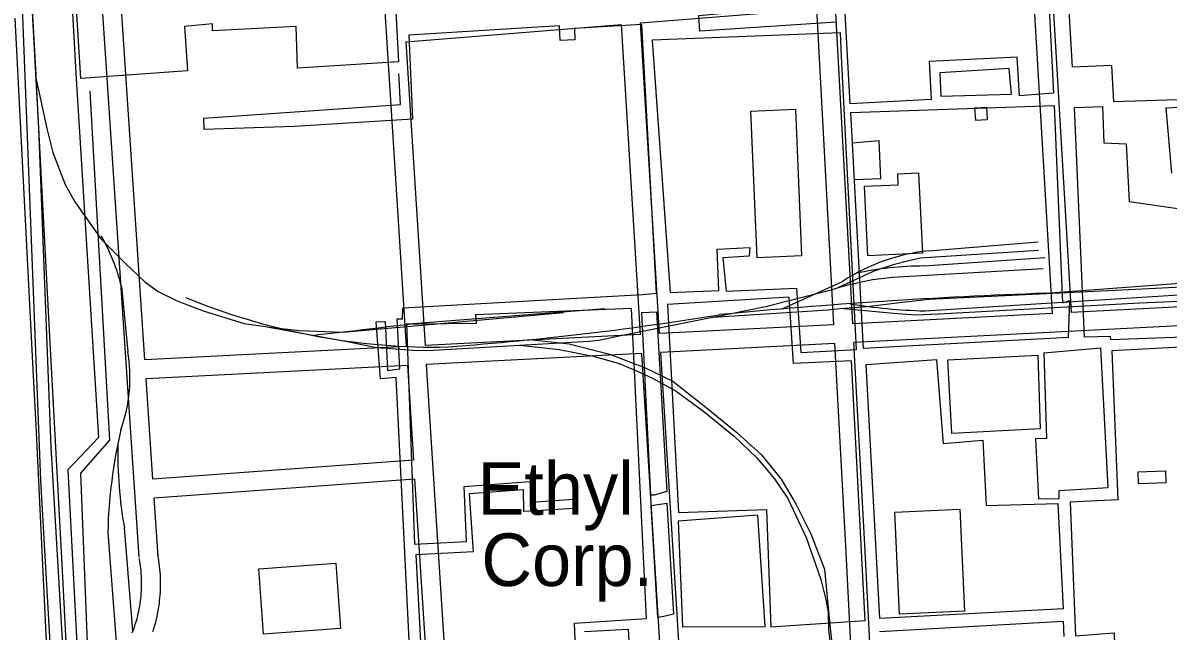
# Model space of a CAD drawing. Extents: x 3313447 to 3351316, y 703786 to 729172.
# Drawn here: x 3330037 to 3331846, y 725640 to 726601 of the extents above; entities that cross this region are included whole.
import ezdxf

# ---------------------------------------------------------------- set-up
doc = ezdxf.new("R2010")
doc.units = 0
for name, color, linetype in [('V-BLDG-IDEN', 7, 'Continuous'), ('V-BLDG-OTLN', 7, 'Continuous'), ('V-RAIL-TRAK', 7, 'Continuous'), ('V-ROAD-CNTR', 7, 'Continuous'), ('V-UTIL-LINE', 7, 'Continuous')]:
    doc.layers.add(name, color=color, linetype=linetype)

msp = doc.modelspace()

# ---------------------------------------------------------------- linework, layer by layer
at = {"layer": 'V-BLDG-OTLN'}
for points in [[(3331187.1, 726461.6), (3331257.5, 726464.5), (3331267.1, 726232.8), (3331196.7, 726229.9)], [(3331542.3, 726446.7), (3331540.8, 726466.6), (3331558.9, 726467.9), (3331560.4, 726448)], [(3331371.5, 726233.1), (3331366.5, 726342.9), (3331419.7, 726345.3), (3331418.9, 726362.5), (3331451.9, 726364), (3331457.8, 726237.1)], [(3331799.1, 725873), (3331798.5, 725891.9), (3331842.1, 725893.2), (3331842.6, 725874.2)], [(3331421.7, 725666.8), (3331414.2, 725827.9), (3331517, 725832.7), (3331524.5, 725671.5)], [(3330417.2, 725635.4), (3330409.7, 725738.4), (3330531.2, 725747.3), (3330538.7, 725644.2)]]:
    msp.add_lwpolyline(points, close=True, dxfattribs=at)
at = {"layer": 'V-RAIL-TRAK'}
for points in [[(3330058.6, 726509.6), (3330042.9, 726792.9), (3330019.1, 727245), (3330012.5, 727369.1)], [(3330131.5, 724591.3), (3330122.4, 724748.6), (3330118.5, 724830.8), (3330113.4, 724930.9), (3330097.6, 725238.6), (3330074, 725635), (3330058, 725965), (3330053.8, 726043.3), (3330034.9, 726413.2), (3330025, 726608.4)], [(3330161.1, 724586), (3330152.5, 724753.9), (3330140, 724987.3), (3330118.4, 725374.5), (3330100, 725735.9), (3330078.8, 726125.1), (3330059.4, 726494.8), (3330058.6, 726509.6)], [(3330058.6, 726509.6), (3330074.8, 726434.2), (3330084.6, 726396.2), (3330094.9, 726368.7), (3330104.1, 726345.8), (3330119, 726318.2), (3330161, 726259.5), (3330198.5, 726221.1), (3330229.7, 726192), (3330250.8, 726176.6), (3330281.8, 726161.5), (3330322.1, 726146), (3330386.8, 726126.1), (3330420.3, 726121.1)], [(3331641.2, 726241.3), (3331454.2, 726229), (3331436.4, 726225.2), (3331411.7, 726218.5), (3331381.3, 726208.6), (3331325.2, 726183.1)], [(3331325.2, 726183.1), (3331342.2, 726187.6), (3331379.1, 726195.3), (3331410.5, 726199.5), (3331648.6, 726213)], [(3331327.8, 726149.7), (3331370.7, 726153), (3331421.8, 726159.3), (3331468.7, 726164.4), (3331794.3, 726180.2), (3332233.3, 726202.6)], [(3331127.3, 726136.3), (3331210.2, 726153), (3331315.8, 726179.8), (3331325.2, 726183.1)], [(3332230.3, 726176.5), (3331801.4, 726158.3), (3331483.3, 726140.8), (3331447.5, 726139.1), (3331412.5, 726141.8), (3331327.8, 726149.7)], [(3330420.3, 726121.1), (3330431.1, 726119.5), (3330473.9, 726115.1), (3330542.5, 726112.3), (3330655.7, 726122.5), (3330891.1, 726143.6)], [(3330822, 726091.8), (3330931.6, 726098.2), (3330946.7, 726099.6), (3330981.7, 726107), (3331126.6, 726136.2), (3331127.3, 726136.3)], [(3331127.3, 726136.3), (3331308.9, 726147.8), (3331327.8, 726149.7)], [(3330420.3, 726121.1), (3330549.2, 726097.4), (3330595.7, 726088.3), (3330625.7, 726086.1), (3330660.4, 726083.5), (3330685, 726083.7), (3330822, 726091.8)], [(3330822, 726091.8), (3330884.2, 726084.8), (3330937.8, 726074.2), (3330977.4, 726063.4), (3331001.7, 726053.3), (3331031.6, 726039.6), (3331069.1, 726019.1), (3331112.6, 725987.2), (3331160.7, 725948), (3331196.3, 725913.6), (3331224.1, 725880.6), (3331245.1, 725849.5), (3331274.1, 725788.2), (3331285.1, 725757.8), (3331297.5, 725721.7), (3331305.6, 725690.2), (3331308.8, 725669.8), (3331309.7, 725642.3), (3331312.9, 725615.9), (3331319.5, 725568.7), (3331329.3, 725524.3), (3331334.7, 725500.8)]]:
    msp.add_lwpolyline(points, dxfattribs=at)
at = {"layer": 'V-ROAD-CNTR'}
for points in [[(3330000.9, 727371.9), (3330011.6, 727012.1), (3330035.2, 726652.6), (3330064.9, 725878.2), (3330103.9, 725200.1), (3330125.1, 724765.2), (3330141.9, 724403.2), (3330158.8, 724097.3), (3330186.3, 723532.1), (3330236.4, 722578.7), (3330273.8, 721897.8), (3330314.5, 721094.9), (3330366.7, 720143), (3330425.8, 719049.4), (3330444.1, 718741)], [(3330466.9, 718738.2), (3330443.3, 719091.6), (3330425.1, 719389.4), (3330397.6, 719905.3), (3330375.8, 720281.9), (3330354.7, 720674.1), (3330332.4, 721137.8), (3330309.1, 721591.1), (3330299.2, 721854.1), (3330279.3, 722188.2), (3330255.7, 722605.3), (3330239.5, 722940.1), (3330206.8, 723536.2), (3330170.6, 724242), (3330145.9, 724754), (3330120.4, 725277), (3330081.8, 725930.6), (3330062.3, 726434.2), (3330049.6, 726666.1), (3330008.6, 727333.2), (3330005.4, 727371.9)], [(3330220.7, 725756.7), (3330115.5, 727333.2)], [(3330230, 726068.4), (3330145.4, 727335.2)], [(3331693.3, 726143.4), (3331645.7, 726957.4)], [(3330591.3, 726892.8), (3330642.4, 726089.6)], [(3331663.3, 726141.9), (3331633.5, 726650.9)], [(3331012.5, 726600.9), (3331290.9, 726623.3)], [(3331318, 726124.2), (3331290.9, 726623.3)], [(3331347.9, 726125.7), (3331320.9, 726625.7)], [(3330641.8, 726571), (3330982.6, 726598.5)], [(3331012.9, 726108.6), (3330982.6, 726598.5)], [(3331042.9, 726110.1), (3331012.5, 726600.9)], [(3330641.8, 726571), (3330672.4, 726091.1)], [(3331467.8, 726241), (3331640.5, 726255.2)], [(3331460.4, 726216.9), (3331651.7, 726230.1)], [(3331652.8, 726173.8), (3332230.8, 726217.4)], [(3331236.2, 726149), (3331331.9, 726192.6)], [(3331461.6, 726146.1), (3332231, 726194.7)], [(3330192.9, 726184.3), (3330202.9, 726082)], [(3332263, 726172.7), (3331693.3, 726143.4)], [(3330652.9, 726125.9), (3330956.3, 726149.8)], [(3331663.3, 726141.9), (3331347.9, 726125.7)], [(3332264.3, 726142.7), (3331349.6, 726095.8)], [(3331318, 726124.2), (3331042.9, 726110.1)], [(3331012.9, 726108.6), (3330672.4, 726091.1)], [(3330838.1, 726101), (3330900.1, 726094.1), (3330963.9, 726077.8), (3331019, 726056.7), (3331063.6, 726035.2), (3331118.9, 725991.1), (3331165, 725953.9), (3331203.6, 725918.8), (3331234.9, 725880.3), (3331258.4, 725839.9), (3331281.5, 725794), (3331303.2, 725737.8), (3331311.2, 725654.9), (3331316.2, 725606.4), (3331325.5, 725569.8), (3331336.3, 725526.6), (3331358.4, 725476.3), (3331385.6, 725419.7), (3331410.5, 725375.1), (3331434.1, 725332.3)], [(3330642.4, 726089.6), (3330230, 726068.4)], [(3331319.6, 726094.2), (3331044.8, 726080.1)], [(3331080.9, 725496.7), (3331044.8, 726080.1)], [(3331350, 725516.8), (3331336.9, 725774.3), (3331319.6, 726094.2)], [(3331388.3, 725353.3), (3331366.9, 725775.9), (3331349.6, 726095.8)], [(3331014.8, 726078.6), (3330674.3, 726061.1)], [(3331050.9, 725495.3), (3331014.8, 726078.6)], [(3330644.4, 726059.6), (3330232, 726038.5)], [(3330644.4, 726059.6), (3330653.9, 725910.2)], [(3330674.3, 726061.1), (3330711.5, 725477.4)], [(3330242.5, 725880.2), (3330232, 726038.5)], [(3330653.9, 725910.2), (3330242.5, 725880.2)], [(3330655.8, 725880.3), (3330244.5, 725850.2)], [(3330655.8, 725880.3), (3330672.9, 725611.7)], [(3330250.6, 725758.7), (3330244.5, 725850.2)], [(3330171.4, 725795.8), (3330184.5, 725623.4)], [(3330197.4, 725803.1), (3330210.5, 725640.8)], [(3330210, 725637.5), (3330211.5, 725641.2), (3330212.8, 725645), (3330214.1, 725648.7), (3330215.3, 725652.5), (3330216.4, 725656.3), (3330217.5, 725660.2), (3330218.5, 725664), (3330219.4, 725667.9), (3330220.3, 725671.8), (3330221, 725675.7), (3330221.7, 725679.6), (3330222.4, 725683.5), (3330222.9, 725687.4), (3330223.4, 725691.4), (3330223.8, 725695.4), (3330224.1, 725699.3), (3330224.4, 725703.3), (3330224.6, 725707.3), (3330224.7, 725711.2), (3330224.7, 725715.2), (3330224.7, 725719.2), (3330224.6, 725723.2), (3330224.4, 725727.1), (3330224.1, 725731.1), (3330223.8, 725735.1), (3330223.4, 725739), (3330222.9, 725743), (3330222.3, 725746.9), (3330221.7, 725750.8), (3330221, 725754.8), (3330220.9, 725754.9)], [(3330242.6, 725639.3), (3330244, 725643.7), (3330245.3, 725648), (3330246.5, 725652.4), (3330247.6, 725656.8), (3330248.7, 725661.2), (3330249.6, 725665.6), (3330250.5, 725670.1), (3330251.3, 725674.6), (3330252, 725679), (3330252.7, 725683.5), (3330253.2, 725688.1), (3330253.7, 725692.6), (3330254.1, 725697.1), (3330254.4, 725701.6), (3330254.6, 725706.2), (3330254.7, 725710.7), (3330254.7, 725715.2), (3330254.7, 725719.8), (3330254.6, 725724.3), (3330254.3, 725728.9), (3330254, 725733.4), (3330253.6, 725737.9), (3330253.2, 725742.4), (3330252.6, 725746.9), (3330252, 725751.4), (3330251.2, 725755.9), (3330250.4, 725760.3), (3330250.4, 725760.6)]]:
    msp.add_lwpolyline(points, dxfattribs=at)
for centre, radius, start, end in [((3329878, 726105.2), 324.7, 14.0989, 29.2596), ((3331501.1, 725932.5), 310.3, 96.1596, 123.0399), ((3331459.8, 725730.5), 486.4, 89.937, 102.7376), ((3331943.2, 717782.4), 8396.4, 91.98226, 95.51002), ((3330692.4, 727138.2), 1049.7, 247.7025, 270.1612), ((3331478.7, 726951.2), 805.3, 260.3318, 268.7827), ((3330368.8, 730800.8), 4723.7, 273.964, 279.3592), ((3328918, 740301.7), 14281.6, 276.33575, 276.97738), ((3329958.7, 726041.2), 247.6, 340.4377, 9.4998), ((3330970.8, 725776.8), 799.7, 166.887, 178.639), ((3330891.3, 725924.3), 704.4, 179.1354, 189.913)]:
    msp.add_arc(centre, radius, start, end, dxfattribs=at)
at = {"layer": 'V-UTIL-LINE'}
for p, q in [((3331329.9, 726547.7), (3331328.3, 726585.4)), ((3330633.5, 726472.1), (3330630.8, 726520.9)), ((3331598.7, 726488.1), (3331594.8, 726529)), ((3331471.6, 726480.1), (3331343.9, 726473.2)), ((3331688.9, 726104.1), (3331690.9, 726162.4)), ((3330643, 726126), (3330662, 726124.9)), ((3331649.5, 726079.8), (3331739.9, 726087.4)), ((3331504.5, 725952.1), (3331498.2, 726068.6)), ((3331034.4, 725855), (3331029, 725854.7)), ((3331681, 725675.4), (3331672.4, 725841.6)), ((3331209.5, 725647.6), (3331197.8, 725823.1)), ((3331049.4, 725663.2), (3331039.9, 725661.5)), ((3331367.3, 725656.6), (3331218.6, 725646.6))]:
    msp.add_line(p, q, dxfattribs=at)
for points in [[(3330079, 727369.2), (3330105.7, 726796.1), (3330121.1, 726512.4), (3330156.7, 725945.7), (3330108.2, 725894.7), (3330125.4, 725559.2), (3330142.2, 725197.2), (3330154.9, 724999.2)], [(3331894.4, 726480.5), (3331760.2, 726476.3), (3331757.2, 726533.8), (3331694.7, 726531.1), (3331679.5, 726790.5), (3331730, 726792.8), (3331726.2, 726878.4), (3331676.9, 726875.1), (3331673, 726930.7), (3331943.1, 726949.4)], [(3330613.7, 726856), (3330630.3, 726539.2), (3330470.8, 726529.6), (3330468.8, 726595.3), (3330336.8, 726588.2), (3330336.8, 726599.6), (3330292.6, 726595.2), (3330297.1, 726525.4), (3330128.7, 726513.3), (3330110.7, 726802.4)], [(3331343.9, 726473.2), (3331335.6, 726626), (3331657.1, 726644.2), (3331665.1, 726489.7), (3331611.2, 726485.9), (3331607.4, 726546.9), (3331468.7, 726539.8), (3331471.6, 726480.1)], [(3331321.9, 726601.8), (3331106.6, 726587.9), (3331105, 726612.4), (3331320.7, 726632)], [(3330142.8, 726493.3), (3330174.1, 725941.7), (3330128.1, 725889.5), (3330141.2, 725554.6), (3330649.2, 725583.2), (3330626.7, 726040.6), (3330601.8, 726038.8), (3330595.1, 726128.9), (3330609.3, 726129.4), (3330612.9, 726051.7), (3330632.5, 726054.5), (3330628.3, 726133.2), (3330636.5, 726133.5), (3330637.2, 726150.8), (3331016, 726171.6), (3331038.1, 726174.1), (3331014.6, 726598.3)], [(3331014.6, 726598.3), (3330908.4, 726592.1), (3330909, 726574.4), (3330885.9, 726572.9), (3330884.7, 726596.3), (3330646.8, 726581.3), (3330652.4, 726448.7), (3330465.4, 726437.3), (3330323.5, 726432.4), (3330323, 726450.4), (3330633.5, 726472.1)], [(3331328.3, 726585.4), (3331031.1, 726573.5), (3331059.7, 726174.9), (3331136.5, 726178), (3331133.7, 726243.7), (3331185.4, 726246.2), (3331184.3, 726232.6), (3331142.5, 726229.7), (3331147.7, 726177.3), (3331258.9, 726182), (3331266.1, 726080.4), (3331353.8, 726084.8), (3331329.9, 726547.7)], [(3331594.8, 726529), (3331485.2, 726521.8), (3331486.9, 726484.9), (3331598.7, 726488.1)], [(3331344.6, 726459.3), (3331665.9, 726470.4), (3331679.2, 726158.8), (3331690.9, 726162.4)], [(3331927.9, 726106.5), (3331755.7, 726100.1), (3331755.1, 726105.5), (3331713.7, 726104.7), (3331698.3, 726467), (3331742.5, 726468.7), (3331744.2, 726411.2), (3331779.5, 726409.9), (3331784.6, 726318.6), (3331864.8, 726307.2)], [(3331852, 726363.5), (3331842.9, 726466.8), (3332008.4, 726475.1)], [(3331688.9, 726104.1), (3331364.8, 726086.3), (3331344.6, 726459.3)], [(3331350.4, 726353.3), (3331392.2, 726355.1), (3331389.7, 726414.4), (3331347.2, 726411.1)], [(3331367.3, 725656.6), (3331345.9, 726067.1), (3331254.4, 726062.7), (3331247.6, 726167.8), (3331055.1, 726155.8), (3331072.7, 725827.3), (3331211.5, 725832.3), (3331218.6, 725646.6)], [(3330910.8, 725588.9), (3330908.6, 725652.8), (3331022.2, 725660.2), (3330998.4, 726150), (3330752.2, 726139.6), (3330753.1, 726126.3), (3330662, 726124.9)], [(3331029, 725854.7), (3331015, 726143.4), (3331038.1, 726144.4), (3331054.5, 725860.7), (3331034.4, 725855)], [(3330643, 726126), (3330655.7, 725777.4), (3330737.7, 725781.6), (3330734.2, 725868.6), (3330837.6, 725876.4), (3330840.6, 725843.8), (3330906.9, 725848.3), (3330908.2, 725834), (3330828.3, 725828.9), (3330828.1, 725863.2), (3330742.3, 725857), (3330748.1, 725765.2), (3330657.7, 725760.4), (3330674.6, 725447.2)], [(3331551.4, 725417.3), (3331729.9, 725422), (3331731.7, 725399), (3331958.2, 725410.2), (3331924.9, 726091.6), (3331757.1, 726083), (3331766.7, 725847.6), (3331691.2, 725843.8), (3331699.7, 725632.8), (3331760.7, 725637.6), (3331761.5, 725618.1), (3331704, 725613.2), (3331704.9, 725596.1), (3331654.4, 725592.8), (3331653.8, 725605.8), (3331560.3, 725599.2)], [(3331649.5, 726079.8), (3331653.8, 725944.6), (3331636.4, 725943.7), (3331641.5, 725849.3), (3331673.7, 725849.8), (3331674.1, 725862.1), (3331751.1, 725867.2), (3331739.9, 726087.4)], [(3331681, 725675.4), (3331390.7, 725660), (3331369, 726061.5), (3331480.2, 726069), (3331490.5, 725936.7), (3331553.1, 725941.5), (3331558.7, 725838.8), (3331672.4, 725841.6)], [(3331498.2, 726068.6), (3331640.1, 726076.1), (3331643.8, 725959.5), (3331504.5, 725952.1)], [(3331039.9, 725661.5), (3331029.6, 725838.7), (3331054.1, 725842), (3331064.7, 725666.9), (3331049.4, 725663.2)], [(3331197.8, 725823.1), (3331072.3, 725813.7), (3331079.2, 725647.1), (3331209.5, 725647.6)], [(3331389.9, 725639.4), (3331680, 725655.9), (3331681.2, 725631.5)], [(3331004.8, 725461.7), (3330993.9, 725642.6), (3330924.2, 725638.8)]]:
    msp.add_lwpolyline(points, dxfattribs=at)

# ---------------------------------------------------------------- texts
at = {"layer": 'V-BLDG-IDEN'}
for s, p in [('Ethyl', (3330755.3, 725823.8)), ('Corp.', (3330761.2, 725711.4))]:
    msp.add_text(s, height=83, dxfattribs=at).set_placement(p)

doc.saveas('drawing.dxf')
